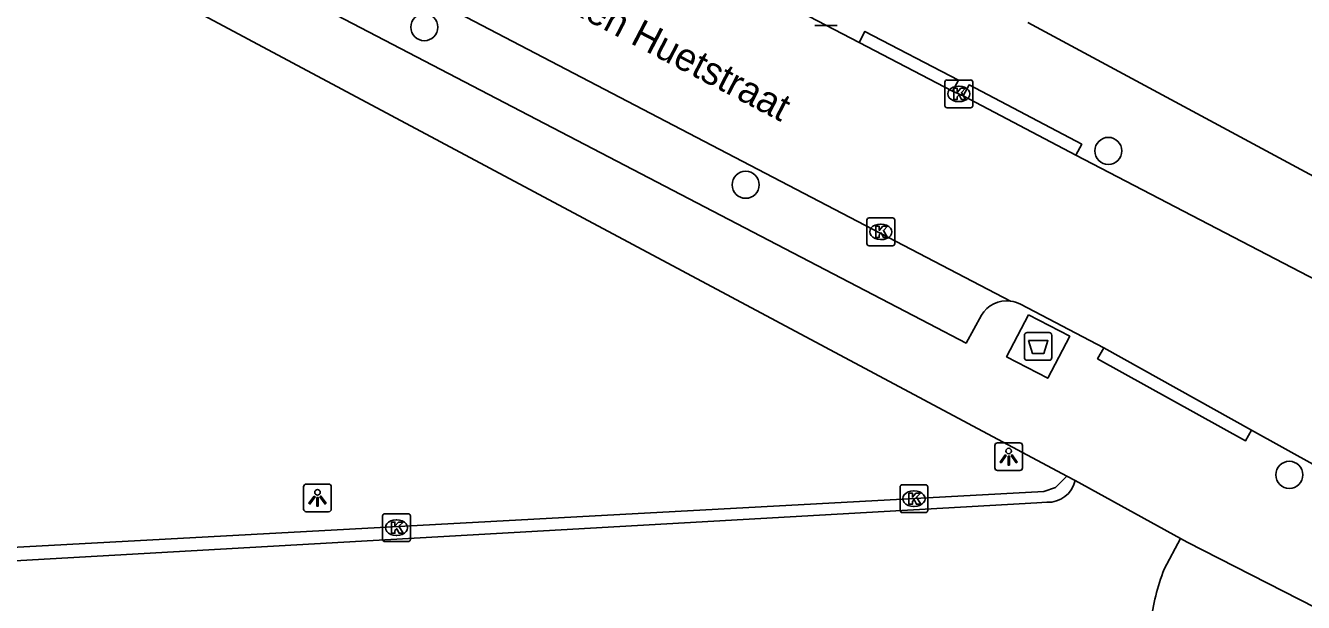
# Model space of a CAD drawing. Extents: x 160356 to 161355, y 381727 to 382845.
# Drawn here: x 160747.73 to 160793.82, y 381944.85 to 381965.65 of the extents above; entities that cross this region are included whole.
import ezdxf

# ---------------------------------------------------------------- set-up
doc = ezdxf.new("R2010")
doc.units = 0
for name, color, linetype in [('IMGEO_Afval_apart_plaats', 7, 'Continuous'), ('IMGEO_Boom', 7, 'Continuous'), ('IMGEO_Kolk', 7, 'Continuous'), ('IMGEO_Lichtpunt', 7, 'Continuous'), ('IMGEO_Openbare_ruimte_label', 7, 'Continuous'), ('IMGEO_Rijbaan_lokaal_gesloten', 7, 'Continuous'), ('IMGEO_Rijbaan_lokaal_open', 7, 'Continuous'), ('IMGEO_Voetpad_gesloten', 7, 'Continuous'), ('IMGEO_Voetpad_open', 7, 'Continuous')]:
    doc.layers.add(name, color=color, linetype=linetype)

msp = doc.modelspace()

# ---------------------------------------------------------------- linework, layer by layer
at = {"layer": 'IMGEO_Afval_apart_plaats'}
for p, q in [((160783.759, 381953.68), (160783.759, 381954.48)), ((160783.759, 381954.48), (160783.759, 381953.68)), ((160783.859, 381954.58), (160784.649, 381954.58)), ((160784.649, 381954.58), (160783.859, 381954.58)), ((160784.749, 381954.48), (160784.749, 381953.68)), ((160784.749, 381953.68), (160784.749, 381954.48)), ((160784.649, 381953.58), (160783.859, 381953.58)), ((160783.859, 381953.58), (160784.649, 381953.58))]:
    msp.add_line(p, q, dxfattribs=at)
msp.add_lwpolyline([(160783.902, 381954.294), (160784.606, 381954.294), (160784.457, 381953.824), (160784.051, 381953.824), (160783.902, 381954.294)], dxfattribs=at)
for centre, start, end in [((160783.859, 381954.48), 90, 180), ((160783.859, 381954.48), 90, 180), ((160784.649, 381954.48), 0, 90), ((160784.649, 381954.48), 360, 90), ((160783.859, 381953.68), 180, 270), ((160783.859, 381953.68), 180, 270), ((160784.649, 381953.68), 270, 0), ((160784.649, 381953.68), 270, 0)]:
    msp.add_arc(centre, 0.1, start, end, dxfattribs=at)
at = {"layer": 'IMGEO_Boom'}
for centre in [(160762.115, 381965.591), (160786.785, 381961.129), (160773.705, 381959.909), (160793.313, 381949.45)]:
    msp.add_circle(centre, 0.489, dxfattribs=at)
at = {"layer": 'IMGEO_Kolk'}
for p, q in [((160780.893, 381962.76), (160780.893, 381963.612)), ((160780.968, 381963.686), (160781.82, 381963.686)), ((160781.894, 381963.612), (160781.894, 381962.76)), ((160781.381, 381963.466), (160781.406, 381963.466)), ((160781.82, 381962.686), (160780.968, 381962.686)), ((160781.404, 381962.906), (160781.379, 381962.906)), ((160778.079, 381957.786), (160778.079, 381958.638)), ((160778.154, 381958.712), (160779.006, 381958.712)), ((160778.567, 381958.492), (160778.592, 381958.492)), ((160779.08, 381958.638), (160779.08, 381957.786)), ((160779.006, 381957.712), (160778.154, 381957.712)), ((160778.59, 381957.932), (160778.565, 381957.932)), ((160779.273, 381948.166), (160779.273, 381949.018)), ((160779.348, 381949.092), (160780.2, 381949.092)), ((160779.761, 381948.872), (160779.786, 381948.872)), ((160780.274, 381949.018), (160780.274, 381948.166)), ((160779.784, 381948.312), (160779.759, 381948.312)), ((160760.611, 381947.12), (160760.611, 381947.972)), ((160760.686, 381948.046), (160761.538, 381948.046)), ((160761.099, 381947.826), (160761.124, 381947.826)), ((160761.612, 381947.972), (160761.612, 381947.12)), ((160780.2, 381948.092), (160779.348, 381948.092)), ((160761.538, 381947.046), (160760.686, 381947.046)), ((160761.122, 381947.266), (160761.097, 381947.266))]:
    msp.add_line(p, q, dxfattribs=at)
for points in [[(160780.893, 381962.76), (160780.893, 381963.612)], [(160780.968, 381963.686), (160781.82, 381963.686)], [(160781.894, 381963.612), (160781.894, 381962.76)], [(160781.214, 381963.386), (160781.337, 381963.386), (160781.337, 381963.235), (160781.467, 381963.386), (160781.631, 381963.386), (160781.485, 381963.235), (160781.638, 381962.986), (160781.486, 381962.986), (160781.401, 381963.15), (160781.337, 381963.083), (160781.337, 381962.986), (160781.214, 381962.986), (160781.214, 381963.386)], [(160781.82, 381962.686), (160780.968, 381962.686)], [(160778.079, 381957.786), (160778.079, 381958.638)], [(160778.154, 381958.712), (160779.006, 381958.712)], [(160778.4, 381958.412), (160778.523, 381958.412), (160778.523, 381958.261), (160778.653, 381958.412), (160778.817, 381958.412), (160778.671, 381958.261), (160778.824, 381958.012), (160778.672, 381958.012), (160778.587, 381958.176), (160778.523, 381958.109), (160778.523, 381958.012), (160778.4, 381958.012), (160778.4, 381958.412)], [(160779.08, 381958.638), (160779.08, 381957.786)], [(160779.006, 381957.712), (160778.154, 381957.712)], [(160779.273, 381948.166), (160779.273, 381949.018)], [(160779.348, 381949.092), (160780.2, 381949.092)], [(160779.594, 381948.792), (160779.717, 381948.792), (160779.717, 381948.641), (160779.847, 381948.792), (160780.011, 381948.792), (160779.865, 381948.641), (160780.018, 381948.392), (160779.866, 381948.392), (160779.781, 381948.556), (160779.717, 381948.489), (160779.717, 381948.392), (160779.594, 381948.392), (160779.594, 381948.792)], [(160780.274, 381949.018), (160780.274, 381948.166)], [(160760.611, 381947.12), (160760.611, 381947.972)], [(160760.686, 381948.046), (160761.538, 381948.046)], [(160761.612, 381947.972), (160761.612, 381947.12)], [(160780.2, 381948.092), (160779.348, 381948.092)], [(160760.932, 381947.746), (160761.055, 381947.746), (160761.055, 381947.595), (160761.185, 381947.746), (160761.349, 381947.746), (160761.203, 381947.595), (160761.356, 381947.346), (160761.204, 381947.346), (160761.119, 381947.51), (160761.055, 381947.443), (160761.055, 381947.346), (160760.932, 381947.346), (160760.932, 381947.746)], [(160761.538, 381947.046), (160760.686, 381947.046)]]:
    msp.add_lwpolyline(points, dxfattribs=at)
for centre, start, end in [((160780.97, 381963.61), 91.552, 178.448), ((160780.97, 381963.61), 91.552, 178.448), ((160781.818, 381963.61), 1.552, 88.448), ((160781.818, 381963.61), 1.552, 88.448), ((160780.97, 381962.762), 181.552, 268.448), ((160780.97, 381962.762), 181.552, 268.448), ((160781.818, 381962.762), 271.552, 358.448), ((160781.818, 381962.762), 271.552, 358.448), ((160778.156, 381958.636), 91.552, 178.448), ((160778.156, 381958.636), 91.552, 178.448), ((160779.004, 381958.636), 1.552, 88.448), ((160779.004, 381958.636), 1.552, 88.448), ((160778.156, 381957.788), 181.552, 268.448), ((160778.156, 381957.788), 181.552, 268.448), ((160779.004, 381957.788), 271.552, 358.448), ((160779.004, 381957.788), 271.552, 358.448), ((160779.35, 381949.016), 91.552, 178.448), ((160779.35, 381949.016), 91.552, 178.448), ((160780.198, 381949.016), 1.552, 88.448), ((160780.198, 381949.016), 1.552, 88.448), ((160760.688, 381947.97), 91.552, 178.448), ((160760.688, 381947.97), 91.552, 178.448), ((160761.536, 381947.97), 1.552, 88.448), ((160761.536, 381947.97), 1.552, 88.448), ((160779.35, 381948.168), 181.552, 268.448), ((160779.35, 381948.168), 181.552, 268.448), ((160780.198, 381948.168), 271.552, 358.448), ((160780.198, 381948.168), 271.552, 358.448), ((160760.688, 381947.122), 181.552, 268.448), ((160760.688, 381947.122), 181.552, 268.448), ((160761.536, 381947.122), 271.552, 358.448), ((160761.536, 381947.122), 271.552, 358.448)]:
    msp.add_arc(centre, 0.0765, start, end, dxfattribs=at)
for centre, major_axis, ratio, start_param, end_param in [((160781.38, 381963.186), (-0.387, 0.002), 0.722429, 4.712389, 7.853982), ((160781.405, 381963.186), (-0.39, 0.002), 0.717154, 1.570796, 4.712389), ((160778.566, 381958.212), (-0.387, 0.002), 0.722429, 4.712389, 7.853982), ((160778.591, 381958.212), (-0.39, 0.002), 0.717154, 1.570796, 4.712389), ((160779.76, 381948.592), (-0.387, 0.002), 0.722429, 4.712389, 7.853982), ((160779.785, 381948.592), (-0.39, 0.002), 0.717154, 1.570796, 4.712389), ((160761.098, 381947.546), (-0.387, 0.002), 0.722429, 4.712389, 7.853982), ((160761.123, 381947.546), (-0.39, 0.002), 0.717154, 1.570796, 4.712389)]:
    msp.add_ellipse(centre, major_axis=major_axis, ratio=ratio, start_param=start_param, end_param=end_param, dxfattribs=at)
at = {"layer": 'IMGEO_Lichtpunt'}
for p, q in [((160776.194, 381965.649), (160777.002, 381965.649)), ((160776.194, 381965.649), (160777.002, 381965.649)), ((160783.594, 381950.606), (160782.786, 381950.606)), ((160783.594, 381950.606), (160782.786, 381950.606)), ((160782.692, 381950.511), (160782.692, 381949.704)), ((160782.692, 381950.511), (160782.692, 381949.704)), ((160783.688, 381949.704), (160783.688, 381950.511)), ((160783.688, 381949.704), (160783.688, 381950.511)), ((160782.786, 381949.61), (160783.594, 381949.61)), ((160782.786, 381949.61), (160783.594, 381949.61)), ((160757.764, 381949.023), (160757.764, 381948.216)), ((160757.764, 381949.023), (160757.764, 381948.216)), ((160758.666, 381949.118), (160757.858, 381949.118)), ((160758.666, 381949.118), (160757.858, 381949.118)), ((160758.76, 381948.216), (160758.76, 381949.023)), ((160758.76, 381948.216), (160758.76, 381949.023)), ((160757.858, 381948.122), (160758.666, 381948.122)), ((160757.858, 381948.122), (160758.666, 381948.122))]:
    msp.add_line(p, q, dxfattribs=at)
for points in [[(160783.066, 381950.175), (160783.105, 381950.147), (160782.917, 381949.885), (160782.879, 381949.912), (160783.066, 381950.175)], [(160783.168, 381950.127), (160783.215, 381950.127), (160783.215, 381949.805), (160783.168, 381949.805), (160783.168, 381950.127)], [(160783.278, 381950.147), (160783.316, 381950.174), (160783.503, 381949.912), (160783.464, 381949.884), (160783.278, 381950.147)], [(160758.138, 381948.687), (160758.177, 381948.659), (160757.989, 381948.397), (160757.951, 381948.424), (160758.138, 381948.687)], [(160758.24, 381948.639), (160758.287, 381948.639), (160758.287, 381948.317), (160758.24, 381948.317), (160758.24, 381948.639)], [(160758.35, 381948.659), (160758.388, 381948.686), (160758.575, 381948.424), (160758.536, 381948.396), (160758.35, 381948.659)]]:
    msp.add_lwpolyline(points, dxfattribs=at)
for centre in [(160783.191, 381950.309), (160758.263, 381948.821)]:
    msp.add_circle(centre, 0.0994, dxfattribs=at)
for centre, start, end in [((160782.786, 381950.511), 90, 180), ((160782.786, 381950.511), 90, 180), ((160783.594, 381950.511), 0, 90), ((160783.594, 381950.511), 0, 90), ((160782.786, 381949.704), 180, 270), ((160782.786, 381949.704), 180, 270), ((160783.594, 381949.704), 270, 0), ((160783.594, 381949.704), 270, 360), ((160757.858, 381949.023), 90, 180), ((160757.858, 381949.023), 90, 180), ((160758.666, 381949.023), 0, 90), ((160758.666, 381949.023), 0, 90), ((160757.858, 381948.216), 180, 270), ((160757.858, 381948.216), 180, 270), ((160758.666, 381948.216), 270, 0), ((160758.666, 381948.216), 270, 360)]:
    msp.add_arc(centre, 0.0946, start, end, dxfattribs=at)
at = {"layer": 'IMGEO_Rijbaan_lokaal_gesloten'}
for points in [[(160785.583, 381949.242), (160789.391, 381947.15)], [(160743.104, 381946.105), (160784.208, 381948.446), (160784.563, 381948.466)], [(160788.797, 381946.047), (160789.391, 381947.15)]]:
    msp.add_lwpolyline(points, dxfattribs=at)
for centre, radius, start, end in [((160784.622, 381949.447), 0.983, 266.5749, 347.9517), ((160795.516, 381943.382), 7.228, 158.3673, 174.2691)]:
    msp.add_arc(centre, radius, start, end, dxfattribs=at)
at = {"layer": 'IMGEO_Rijbaan_lokaal_open'}
for points in [[(160715.001, 381991.317), (160783.255, 381955.714)], [(160777.797, 381965.04), (160762.166, 381973.173)], [(160781.17, 381963.286), (160777.797, 381965.04)], [(160781.553, 381963.11), (160781.17, 381963.286)], [(160785.618, 381960.974), (160781.553, 381963.11)], [(160799.884, 381953.571), (160798.792, 381954.127), (160785.618, 381960.974)], [(160783.615, 381955.602), (160786.617, 381954.029)], [(160786.617, 381954.029), (160791.949, 381951.067)], [(160791.949, 381951.067), (160794.272, 381949.777)]]:
    msp.add_lwpolyline(points, dxfattribs=at)
msp.add_arc((160783.123, 381954.654), 1.068, 62.5553, 82.8817, dxfattribs=at)
at = {"layer": 'IMGEO_Voetpad_gesloten'}
msp.add_lwpolyline([(160783.906, 381955.225), (160785.393, 381954.45), (160784.603, 381952.935), (160783.116, 381953.71), (160783.906, 381955.225)], dxfattribs=at)
at = {"layer": 'IMGEO_Voetpad_open'}
for points in [[(160782.21, 381955.203), (160781.656, 381954.201), (160780.324, 381954.898), (160717.041, 381987.846)], [(160745.256, 381970.771), (160785.29, 381949.403)], [(160777.797, 381965.04), (160778.004, 381965.439), (160781.377, 381963.685), (160781.17, 381963.286)], [(160783.876, 381965.754), (160801.382, 381956.334)], [(160781.553, 381963.11), (160781.762, 381963.508), (160785.827, 381961.372), (160785.618, 381960.974)], [(160791.949, 381951.067), (160791.731, 381950.673), (160786.399, 381953.635), (160786.617, 381954.029)], [(160785.29, 381949.403), (160784.875, 381948.991), (160784.463, 381948.856), (160742.562, 381946.583)], [(160785.583, 381949.242), (160785.29, 381949.403)], [(160789.391, 381947.15), (160789.629, 381947.019), (160831.29, 381925.762)]]:
    msp.add_lwpolyline(points, dxfattribs=at)
msp.add_arc((160783.123, 381954.66), 1.063, 82.8749, 149.2419, dxfattribs=at)

# ---------------------------------------------------------------- texts
at = {"layer": 'IMGEO_Openbare_ruimte_label'}
msp.add_text('Busken Huetstraat', height=1, rotation=332.4869, dxfattribs=at).set_placement((160765.222, 381967.255))

doc.saveas('drawing.dxf')
